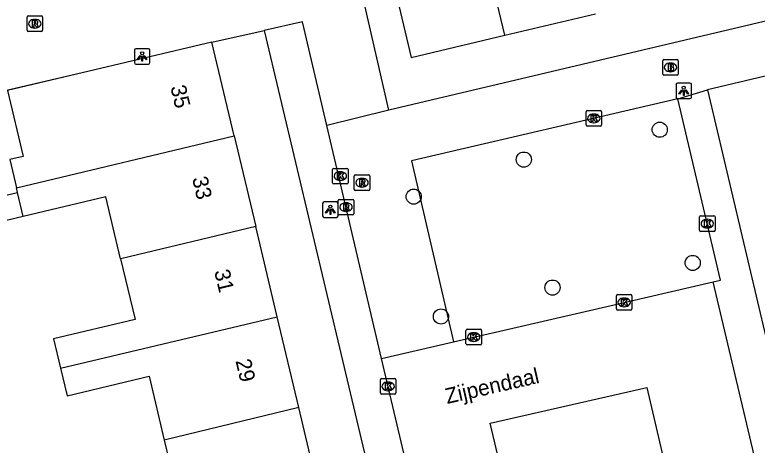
# Model space of a CAD drawing. Extents: x 158038 to 159242, y 380133 to 381214.
# Drawn here: x 158420.18 to 158468.09, y 380765.82 to 380793.57 of the extents above; entities that cross this region are included whole.
import ezdxf

# ---------------------------------------------------------------- set-up
doc = ezdxf.new("R2010")
doc.units = 0
for name, color, linetype in [('IMGEO_Boom', 7, 'Continuous'), ('IMGEO_Brandkraan', 7, 'Continuous'), ('IMGEO_Kolk', 7, 'Continuous'), ('IMGEO_Lichtpunt', 7, 'Continuous'), ('IMGEO_Muur', 7, 'Continuous'), ('IMGEO_Openbare_ruimte_label', 7, 'Continuous'), ('IMGEO_Pand', 7, 'Continuous'), ('IMGEO_Pand_nummerreeks', 7, 'Continuous'), ('IMGEO_Rijbaan_lokaal_open', 7, 'Continuous'), ('IMGEO_Rioolput', 7, 'Continuous'), ('IMGEO_Voetpad_open', 7, 'Continuous')]:
    doc.layers.add(name, color=color, linetype=linetype)

msp = doc.modelspace()

# ---------------------------------------------------------------- linework, layer by layer
at = {"layer": 'IMGEO_Boom'}
for centre in [(158461.805, 380786.166), (158453.029, 380784.238), (158445.924, 380781.85), (158463.931, 380777.572), (158454.885, 380775.982), (158447.683, 380774.116)]:
    msp.add_circle(centre, 0.489, dxfattribs=at)
at = {"layer": 'IMGEO_Brandkraan'}
for p, q in [((158461.997, 380789.758), (158461.997, 380790.61)), ((158462.072, 380790.684), (158462.924, 380790.684)), ((158462.998, 380790.61), (158462.998, 380789.758)), ((158462.485, 380790.464), (158462.51, 380790.464)), ((158462.924, 380789.684), (158462.072, 380789.684)), ((158462.508, 380789.904), (158462.483, 380789.904))]:
    msp.add_line(p, q, dxfattribs=at)
for points in [[(158461.997, 380789.758), (158461.997, 380790.61)], [(158462.072, 380790.684), (158462.924, 380790.684)], [(158462.998, 380790.61), (158462.998, 380789.758)], [(158462.345, 380790.384), (158462.345, 380789.984), (158462.558, 380789.984)], [(158462.576, 380790.384), (158462.345, 380790.384)], [(158462.524, 380790.303), (158462.47, 380790.303), (158462.47, 380790.227)], [(158462.47, 380790.227), (158462.523, 380790.227)], [(158462.532, 380790.151), (158462.47, 380790.151), (158462.47, 380790.07)], [(158462.924, 380789.684), (158462.072, 380789.684)], [(158462.47, 380790.07), (158462.532, 380790.07)]]:
    msp.add_lwpolyline(points, dxfattribs=at)
for centre, radius, start, end in [((158462.074, 380790.608), 0.0765, 91.552, 178.448), ((158462.074, 380790.608), 0.0765, 91.552, 178.448), ((158462.922, 380790.608), 0.0765, 1.552, 88.448), ((158462.922, 380790.608), 0.0765, 1.552, 88.448), ((158462.525, 380790.265), 0.0379, 267.8285, 90.9355), ((158462.533, 380790.11), 0.0404, 269.8759, 90.5077), ((158462.58, 380790.239), 0.145, 59.4692, 91.5367), ((158462.605, 380790.286), 0.0922, 285.5137, 58.1501), ((158462.61, 380790.094), 0.105, 301.3115, 78.989), ((158462.074, 380789.76), 0.0765, 181.552, 268.448), ((158462.074, 380789.76), 0.0765, 181.552, 268.448), ((158462.564, 380790.235), 0.251, 268.6676, 293.5347), ((158462.922, 380789.76), 0.0765, 271.552, 358.448), ((158462.922, 380789.76), 0.0765, 271.552, 358.448)]:
    msp.add_arc(centre, radius, start, end, dxfattribs=at)
for centre, major_axis, ratio, start_param, end_param in [((158462.484, 380790.184), (-0.387, 0.002), 0.722429, 4.712389, 7.853982), ((158462.509, 380790.184), (-0.39, 0.002), 0.717154, 1.570796, 4.712389)]:
    msp.add_ellipse(centre, major_axis=major_axis, ratio=ratio, start_param=start_param, end_param=end_param, dxfattribs=at)
at = {"layer": 'IMGEO_Kolk'}
for p, q in [((158457.047, 380786.471), (158457.047, 380787.323)), ((158457.122, 380787.397), (158457.974, 380787.397)), ((158458.048, 380787.323), (158458.048, 380786.471)), ((158457.535, 380787.177), (158457.56, 380787.177)), ((158457.974, 380786.397), (158457.122, 380786.397)), ((158457.558, 380786.617), (158457.533, 380786.617)), ((158440.688, 380782.748), (158440.688, 380783.6)), ((158440.763, 380783.674), (158441.615, 380783.674)), ((158441.176, 380783.454), (158441.201, 380783.454)), ((158441.689, 380783.6), (158441.689, 380782.748)), ((158441.615, 380782.674), (158440.763, 380782.674)), ((158441.199, 380782.894), (158441.174, 380782.894)), ((158464.372, 380779.684), (158464.372, 380780.536)), ((158464.447, 380780.61), (158465.299, 380780.61)), ((158465.373, 380780.536), (158465.373, 380779.684)), ((158464.86, 380780.39), (158464.885, 380780.39)), ((158465.299, 380779.61), (158464.447, 380779.61)), ((158464.883, 380779.83), (158464.858, 380779.83)), ((158459.008, 380774.604), (158459.008, 380775.456)), ((158459.083, 380775.53), (158459.935, 380775.53)), ((158459.496, 380775.31), (158459.521, 380775.31)), ((158460.009, 380775.456), (158460.009, 380774.604)), ((158459.935, 380774.53), (158459.083, 380774.53)), ((158459.519, 380774.75), (158459.494, 380774.75)), ((158449.299, 380772.366), (158449.299, 380773.218)), ((158449.374, 380773.292), (158450.226, 380773.292)), ((158449.787, 380773.072), (158449.812, 380773.072)), ((158450.3, 380773.218), (158450.3, 380772.366)), ((158449.81, 380772.512), (158449.785, 380772.512)), ((158450.226, 380772.292), (158449.374, 380772.292)), ((158443.772, 380769.186), (158443.772, 380770.038)), ((158443.847, 380770.112), (158444.699, 380770.112)), ((158444.773, 380770.038), (158444.773, 380769.186)), ((158444.26, 380769.892), (158444.285, 380769.892)), ((158444.699, 380769.112), (158443.847, 380769.112)), ((158444.283, 380769.332), (158444.258, 380769.332))]:
    msp.add_line(p, q, dxfattribs=at)
for points in [[(158457.047, 380786.471), (158457.047, 380787.323)], [(158457.122, 380787.397), (158457.974, 380787.397)], [(158458.048, 380787.323), (158458.048, 380786.471)], [(158457.368, 380787.097), (158457.491, 380787.097), (158457.491, 380786.946), (158457.621, 380787.097), (158457.785, 380787.097), (158457.639, 380786.946), (158457.792, 380786.697), (158457.64, 380786.697), (158457.555, 380786.861), (158457.491, 380786.794), (158457.491, 380786.697), (158457.368, 380786.697), (158457.368, 380787.097)], [(158457.974, 380786.397), (158457.122, 380786.397)], [(158440.688, 380782.748), (158440.688, 380783.6)], [(158440.763, 380783.674), (158441.615, 380783.674)], [(158441.689, 380783.6), (158441.689, 380782.748)], [(158441.009, 380783.374), (158441.132, 380783.374), (158441.132, 380783.223), (158441.262, 380783.374), (158441.426, 380783.374), (158441.28, 380783.223), (158441.433, 380782.974), (158441.281, 380782.974), (158441.196, 380783.138), (158441.132, 380783.071), (158441.132, 380782.974), (158441.009, 380782.974), (158441.009, 380783.374)], [(158441.615, 380782.674), (158440.763, 380782.674)], [(158464.372, 380779.684), (158464.372, 380780.536)], [(158464.447, 380780.61), (158465.299, 380780.61)], [(158465.373, 380780.536), (158465.373, 380779.684)], [(158464.693, 380780.31), (158464.816, 380780.31), (158464.816, 380780.159), (158464.946, 380780.31), (158465.11, 380780.31), (158464.964, 380780.159), (158465.117, 380779.91), (158464.965, 380779.91), (158464.88, 380780.074), (158464.816, 380780.007), (158464.816, 380779.91), (158464.693, 380779.91), (158464.693, 380780.31)], [(158465.299, 380779.61), (158464.447, 380779.61)], [(158459.008, 380774.604), (158459.008, 380775.456)], [(158459.083, 380775.53), (158459.935, 380775.53)], [(158460.009, 380775.456), (158460.009, 380774.604)], [(158459.329, 380775.23), (158459.452, 380775.23), (158459.452, 380775.079), (158459.582, 380775.23), (158459.746, 380775.23), (158459.6, 380775.079), (158459.753, 380774.83), (158459.601, 380774.83), (158459.516, 380774.994), (158459.452, 380774.927), (158459.452, 380774.83), (158459.329, 380774.83), (158459.329, 380775.23)], [(158459.935, 380774.53), (158459.083, 380774.53)], [(158449.299, 380772.366), (158449.299, 380773.218)], [(158449.374, 380773.292), (158450.226, 380773.292)], [(158449.62, 380772.992), (158449.743, 380772.992), (158449.743, 380772.841), (158449.873, 380772.992), (158450.037, 380772.992), (158449.891, 380772.841), (158450.044, 380772.592), (158449.892, 380772.592), (158449.807, 380772.756), (158449.743, 380772.689), (158449.743, 380772.592), (158449.62, 380772.592), (158449.62, 380772.992)], [(158450.3, 380773.218), (158450.3, 380772.366)], [(158450.226, 380772.292), (158449.374, 380772.292)], [(158443.772, 380769.186), (158443.772, 380770.038)], [(158443.847, 380770.112), (158444.699, 380770.112)], [(158444.773, 380770.038), (158444.773, 380769.186)], [(158444.093, 380769.812), (158444.216, 380769.812), (158444.216, 380769.661), (158444.346, 380769.812), (158444.51, 380769.812), (158444.364, 380769.661), (158444.517, 380769.412), (158444.365, 380769.412), (158444.28, 380769.576), (158444.216, 380769.509), (158444.216, 380769.412), (158444.093, 380769.412), (158444.093, 380769.812)], [(158444.699, 380769.112), (158443.847, 380769.112)]]:
    msp.add_lwpolyline(points, dxfattribs=at)
for centre, start, end in [((158457.124, 380787.321), 91.552, 178.448), ((158457.124, 380787.321), 91.552, 178.448), ((158457.972, 380787.321), 1.552, 88.448), ((158457.972, 380787.321), 1.552, 88.448), ((158457.124, 380786.473), 181.552, 268.448), ((158457.124, 380786.473), 181.552, 268.448), ((158457.972, 380786.473), 271.552, 358.448), ((158457.972, 380786.473), 271.552, 358.448), ((158440.765, 380783.598), 91.552, 178.448), ((158440.765, 380783.598), 91.552, 178.448), ((158441.613, 380783.598), 1.552, 88.448), ((158441.613, 380783.598), 1.552, 88.448), ((158440.765, 380782.75), 181.552, 268.448), ((158440.765, 380782.75), 181.552, 268.448), ((158441.613, 380782.75), 271.552, 358.448), ((158441.613, 380782.75), 271.552, 358.448), ((158464.449, 380780.534), 91.552, 178.448), ((158464.449, 380780.534), 91.552, 178.448), ((158465.297, 380780.534), 1.552, 88.448), ((158465.297, 380780.534), 1.552, 88.448), ((158464.449, 380779.686), 181.552, 268.448), ((158464.449, 380779.686), 181.552, 268.448), ((158465.297, 380779.686), 271.552, 358.448), ((158465.297, 380779.686), 271.552, 358.448), ((158459.085, 380775.454), 91.552, 178.448), ((158459.085, 380775.454), 91.552, 178.448), ((158459.933, 380775.454), 1.552, 88.448), ((158459.933, 380775.454), 1.552, 88.448), ((158459.085, 380774.606), 181.552, 268.448), ((158459.085, 380774.606), 181.552, 268.448), ((158459.933, 380774.606), 271.552, 358.448), ((158459.933, 380774.606), 271.552, 358.448), ((158449.376, 380773.216), 91.552, 178.448), ((158449.376, 380773.216), 91.552, 178.448), ((158450.224, 380773.216), 1.552, 88.448), ((158450.224, 380773.216), 1.552, 88.448), ((158449.376, 380772.368), 181.552, 268.448), ((158449.376, 380772.368), 181.552, 268.448), ((158450.224, 380772.368), 271.552, 358.448), ((158450.224, 380772.368), 271.552, 358.448), ((158443.849, 380770.036), 91.552, 178.448), ((158443.849, 380770.036), 91.552, 178.448), ((158444.697, 380770.036), 1.552, 88.448), ((158444.697, 380770.036), 1.552, 88.448), ((158443.849, 380769.188), 181.552, 268.448), ((158443.849, 380769.188), 181.552, 268.448), ((158444.697, 380769.188), 271.552, 358.448), ((158444.697, 380769.188), 271.552, 358.448)]:
    msp.add_arc(centre, 0.0765, start, end, dxfattribs=at)
for centre, major_axis, ratio, start_param, end_param in [((158457.534, 380786.897), (-0.387, 0.002), 0.722429, 4.712389, 7.853982), ((158457.559, 380786.897), (-0.39, 0.002), 0.717154, 1.570796, 4.712389), ((158441.175, 380783.174), (-0.387, 0.002), 0.722429, 4.712389, 7.853982), ((158441.2, 380783.174), (-0.39, 0.002), 0.717154, 1.570796, 4.712389), ((158464.859, 380780.11), (-0.387, 0.002), 0.722429, 4.712389, 7.853982), ((158464.884, 380780.11), (-0.39, 0.002), 0.717154, 1.570796, 4.712389), ((158459.495, 380775.03), (-0.387, 0.002), 0.722429, 4.712389, 7.853982), ((158459.52, 380775.03), (-0.39, 0.002), 0.717154, 1.570796, 4.712389), ((158449.786, 380772.792), (-0.387, 0.002), 0.722429, 4.712389, 7.853982), ((158449.811, 380772.792), (-0.39, 0.002), 0.717154, 1.570796, 4.712389), ((158444.259, 380769.612), (-0.387, 0.002), 0.722429, 4.712389, 7.853982), ((158444.284, 380769.612), (-0.39, 0.002), 0.717154, 1.570796, 4.712389)]:
    msp.add_ellipse(centre, major_axis=major_axis, ratio=ratio, start_param=start_param, end_param=end_param, dxfattribs=at)
at = {"layer": 'IMGEO_Lichtpunt'}
for p, q in [((158427.897, 380791.297), (158427.897, 380790.49)), ((158427.897, 380791.297), (158427.897, 380790.49)), ((158428.799, 380791.392), (158427.991, 380791.392)), ((158428.799, 380791.392), (158427.991, 380791.392)), ((158428.893, 380790.49), (158428.893, 380791.297)), ((158428.893, 380790.49), (158428.893, 380791.297)), ((158427.991, 380790.396), (158428.799, 380790.396)), ((158427.991, 380790.396), (158428.799, 380790.396)), ((158463.756, 380789.177), (158462.948, 380789.177)), ((158463.756, 380789.177), (158462.948, 380789.177)), ((158462.854, 380789.082), (158462.854, 380788.275)), ((158462.854, 380789.082), (158462.854, 380788.275)), ((158463.85, 380788.275), (158463.85, 380789.082)), ((158463.85, 380788.275), (158463.85, 380789.082)), ((158462.948, 380788.181), (158463.756, 380788.181)), ((158462.948, 380788.181), (158463.756, 380788.181)), ((158440.949, 380781.506), (158440.141, 380781.506)), ((158440.949, 380781.506), (158440.141, 380781.506)), ((158440.047, 380781.411), (158440.047, 380780.604)), ((158440.047, 380781.411), (158440.047, 380780.604)), ((158441.043, 380780.604), (158441.043, 380781.411)), ((158441.043, 380780.604), (158441.043, 380781.411)), ((158440.141, 380780.51), (158440.949, 380780.51)), ((158440.141, 380780.51), (158440.949, 380780.51))]:
    msp.add_line(p, q, dxfattribs=at)
for points in [[(158428.271, 380790.961), (158428.31, 380790.933), (158428.122, 380790.671), (158428.084, 380790.698), (158428.271, 380790.961)], [(158428.373, 380790.913), (158428.42, 380790.913), (158428.42, 380790.591), (158428.373, 380790.591), (158428.373, 380790.913)], [(158428.483, 380790.933), (158428.521, 380790.96), (158428.708, 380790.698), (158428.669, 380790.67), (158428.483, 380790.933)], [(158463.228, 380788.746), (158463.267, 380788.718), (158463.079, 380788.456), (158463.041, 380788.483), (158463.228, 380788.746)], [(158463.33, 380788.698), (158463.377, 380788.698), (158463.377, 380788.376), (158463.33, 380788.376), (158463.33, 380788.698)], [(158463.44, 380788.718), (158463.478, 380788.745), (158463.665, 380788.483), (158463.626, 380788.455), (158463.44, 380788.718)], [(158440.421, 380781.075), (158440.46, 380781.047), (158440.272, 380780.785), (158440.234, 380780.812), (158440.421, 380781.075)], [(158440.523, 380781.027), (158440.57, 380781.027), (158440.57, 380780.705), (158440.523, 380780.705), (158440.523, 380781.027)], [(158440.633, 380781.047), (158440.671, 380781.074), (158440.858, 380780.812), (158440.819, 380780.784), (158440.633, 380781.047)]]:
    msp.add_lwpolyline(points, dxfattribs=at)
for centre in [(158428.396, 380791.095), (158463.353, 380788.88), (158440.546, 380781.209)]:
    msp.add_circle(centre, 0.0994, dxfattribs=at)
for centre, start, end in [((158427.991, 380791.297), 90, 180), ((158427.991, 380791.297), 90, 180), ((158428.799, 380791.297), 0, 90), ((158428.799, 380791.297), 0, 90), ((158427.991, 380790.49), 180, 270), ((158427.991, 380790.49), 180, 270), ((158428.799, 380790.49), 270, 0), ((158428.799, 380790.49), 270, 360), ((158462.948, 380789.082), 90, 180), ((158462.948, 380789.082), 90, 180), ((158463.756, 380789.082), 0, 90), ((158463.756, 380789.082), 0, 90), ((158462.948, 380788.275), 180, 270), ((158462.948, 380788.275), 180, 270), ((158463.756, 380788.275), 270, 0), ((158463.756, 380788.275), 270, 360), ((158440.141, 380781.411), 90, 180), ((158440.141, 380781.411), 90, 180), ((158440.949, 380781.411), 0, 90), ((158440.949, 380781.411), 0, 90), ((158440.141, 380780.604), 180, 270), ((158440.141, 380780.604), 180, 270), ((158440.949, 380780.604), 270, 0), ((158440.949, 380780.604), 270, 360)]:
    msp.add_arc(centre, 0.0946, start, end, dxfattribs=at)
at = {"layer": 'IMGEO_Muur'}
msp.add_lwpolyline([(158424.169, 380789.745), (158414.008, 380787.381)], dxfattribs=at)
at = {"layer": 'IMGEO_Pand'}
for points in [[(158448.41, 380806.457), (158446.649, 380806.038), (158447.932, 380800.644), (158443.674, 380799.631), (158445.768, 380790.829), (158451.805, 380792.259)], [(158451.805, 380792.259), (158448.41, 380806.457)], [(158451.805, 380792.259), (158457.655, 380793.644)], [(158432.897, 380791.821), (158424.169, 380789.745), (158419.707, 380788.684)], [(158434.334, 380785.781), (158432.897, 380791.821)], [(158419.707, 380788.684), (158420.716, 380784.443), (158419.848, 380784.237), (158420.281, 380782.417)], [(158420.281, 380782.417), (158434.334, 380785.781)], [(158434.334, 380785.781), (158435.727, 380779.925)], [(158420.719, 380780.575), (158416.032, 380779.46), (158415.72, 380780.774), (158415.664, 380781.009), (158420.351, 380782.124)], [(158420.351, 380782.124), (158420.281, 380782.417)], [(158420.719, 380780.575), (158420.351, 380782.124)], [(158427.007, 380777.84), (158426.054, 380781.844), (158420.719, 380780.575)], [(158435.727, 380779.925), (158427.113, 380777.865), (158427.007, 380777.84)], [(158437.116, 380774.089), (158435.727, 380779.925)], [(158427.007, 380777.84), (158427.938, 380773.928), (158422.679, 380772.677), (158423.13, 380770.781)], [(158423.13, 380770.781), (158437.116, 380774.089)], [(158438.504, 380768.254), (158437.116, 380774.089)], [(158423.13, 380770.781), (158423.551, 380769.011), (158428.847, 380770.271), (158429.827, 380766.152)], [(158438.504, 380768.254), (158429.827, 380766.152)], [(158439.893, 380762.418), (158438.504, 380768.254)], [(158429.827, 380766.152), (158430.781, 380762.143), (158425.437, 380760.872), (158425.86, 380759.096)]]:
    msp.add_lwpolyline(points, dxfattribs=at)
at = {"layer": 'IMGEO_Rijbaan_lokaal_open'}
for points in [[(158444.311, 380787.435), (158440.987, 380801.978), (158439.034, 380801.514)], [(158440.318, 380786.43), (158438.744, 380793.123), (158436.282, 380792.566)], [(158432.897, 380791.821), (158436.282, 380792.566)], [(158444.311, 380787.435), (158440.318, 380786.43)], [(158448.498, 380772.49), (158458.389, 380774.771), (158465.25, 380776.353)], [(158474.565, 380737.039), (158471.494, 380750), (158465.25, 380776.353)], [(158443.849, 380771.419), (158448.498, 380772.49)], [(158465.02, 380682.236), (158448.9, 380750), (158443.849, 380771.419)], [(158467.529, 380741.51), (158457.544, 380739.101), (158454.953, 380750), (158450.858, 380767.228), (158460.961, 380769.536), (158465.539, 380750), (158467.529, 380741.51)]]:
    msp.add_lwpolyline(points, dxfattribs=at)
at = {"layer": 'IMGEO_Rioolput'}
for p, q in [((158421.044, 380793.502), (158421.896, 380793.502)), ((158420.969, 380792.576), (158420.969, 380793.428)), ((158421.457, 380793.282), (158421.482, 380793.282)), ((158421.97, 380793.428), (158421.97, 380792.576)), ((158421.896, 380792.502), (158421.044, 380792.502)), ((158421.48, 380792.722), (158421.455, 380792.722)), ((158442.089, 380782.322), (158442.089, 380783.174)), ((158442.164, 380783.248), (158443.016, 380783.248)), ((158442.577, 380783.028), (158442.602, 380783.028)), ((158443.09, 380783.174), (158443.09, 380782.322)), ((158442.6, 380782.468), (158442.575, 380782.468)), ((158443.016, 380782.248), (158442.164, 380782.248)), ((158441.054, 380780.746), (158441.054, 380781.598)), ((158441.129, 380781.672), (158441.981, 380781.672)), ((158442.055, 380781.598), (158442.055, 380780.746)), ((158441.542, 380781.452), (158441.567, 380781.452)), ((158441.981, 380780.672), (158441.129, 380780.672)), ((158441.565, 380780.892), (158441.54, 380780.892))]:
    msp.add_line(p, q, dxfattribs=at)
for points in [[(158421.044, 380793.502), (158421.896, 380793.502)], [(158420.969, 380792.576), (158420.969, 380793.428)], [(158421.558, 380793.2), (158421.306, 380793.202), (158421.306, 380792.802)], [(158421.306, 380792.802), (158421.43, 380792.802), (158421.43, 380792.964), (158421.441, 380792.964)], [(158421.484, 380793.121), (158421.43, 380793.121), (158421.43, 380793.04)], [(158421.43, 380793.04), (158421.482, 380793.04)], [(158421.97, 380793.428), (158421.97, 380792.576)], [(158421.896, 380792.502), (158421.044, 380792.502)], [(158421.488, 380792.935), (158421.559, 380792.802), (158421.699, 380792.802), (158421.634, 380792.928)], [(158442.089, 380782.322), (158442.089, 380783.174)], [(158442.164, 380783.248), (158443.016, 380783.248)], [(158442.678, 380782.946), (158442.426, 380782.948), (158442.426, 380782.548)], [(158443.09, 380783.174), (158443.09, 380782.322)], [(158442.426, 380782.548), (158442.55, 380782.548), (158442.55, 380782.71), (158442.561, 380782.71)], [(158442.604, 380782.867), (158442.55, 380782.867), (158442.55, 380782.786)], [(158442.55, 380782.786), (158442.602, 380782.786)], [(158442.608, 380782.681), (158442.679, 380782.548), (158442.819, 380782.548), (158442.754, 380782.674)], [(158443.016, 380782.248), (158442.164, 380782.248)], [(158441.054, 380780.746), (158441.054, 380781.598)], [(158441.129, 380781.672), (158441.981, 380781.672)], [(158442.055, 380781.598), (158442.055, 380780.746)], [(158441.643, 380781.37), (158441.391, 380781.372), (158441.391, 380780.972)], [(158441.391, 380780.972), (158441.515, 380780.972), (158441.515, 380781.134), (158441.526, 380781.134)], [(158441.569, 380781.291), (158441.515, 380781.291), (158441.515, 380781.21)], [(158441.515, 380781.21), (158441.567, 380781.21)], [(158441.573, 380781.105), (158441.644, 380780.972), (158441.784, 380780.972), (158441.719, 380781.098)], [(158441.981, 380780.672), (158441.129, 380780.672)]]:
    msp.add_lwpolyline(points, dxfattribs=at)
for centre, radius, start, end in [((158421.046, 380793.426), 0.0765, 91.552, 178.448), ((158421.046, 380793.426), 0.0765, 91.552, 178.448), ((158421.894, 380793.426), 0.0765, 1.552, 88.448), ((158421.894, 380793.426), 0.0765, 1.552, 88.448), ((158421.44, 380792.911), 0.0533, 26.0293, 88.6989), ((158421.466, 380793.229), 0.19, 274.7715, 282.9687), ((158421.49, 380793.025), 0.0964, 77.0061, 93.1865), ((158421.504, 380793.082), 0.0378, 276.6634, 79.6772), ((158421.557, 380793.09), 0.109, 350.3612, 89.416), ((158421.555, 380793.09), 0.112, 277.5842, 350.9817), ((158421.539, 380792.875), 0.108, 29.5134, 73.7905), ((158421.046, 380792.578), 0.0765, 181.552, 268.448), ((158421.046, 380792.578), 0.0765, 181.552, 268.448), ((158421.894, 380792.578), 0.0765, 271.552, 358.448), ((158421.894, 380792.578), 0.0765, 271.552, 358.448), ((158442.166, 380783.172), 0.0765, 91.552, 178.448), ((158442.166, 380783.172), 0.0765, 91.552, 178.448), ((158442.677, 380782.836), 0.109, 350.3612, 89.416), ((158443.014, 380783.172), 0.0765, 1.552, 88.448), ((158443.014, 380783.172), 0.0765, 1.552, 88.448), ((158442.56, 380782.657), 0.0533, 26.0293, 88.6989), ((158442.586, 380782.975), 0.19, 274.7715, 282.9687), ((158442.61, 380782.771), 0.0964, 77.0061, 93.1865), ((158442.624, 380782.828), 0.0378, 276.6634, 79.6772), ((158442.675, 380782.836), 0.112, 277.5842, 350.9817), ((158442.659, 380782.621), 0.108, 29.5134, 73.7905), ((158442.166, 380782.324), 0.0765, 181.552, 268.448), ((158442.166, 380782.324), 0.0765, 181.552, 268.448), ((158443.014, 380782.324), 0.0765, 271.552, 358.448), ((158443.014, 380782.324), 0.0765, 271.552, 358.448), ((158441.131, 380781.596), 0.0765, 91.552, 178.448), ((158441.131, 380781.596), 0.0765, 91.552, 178.448), ((158441.979, 380781.596), 0.0765, 1.552, 88.448), ((158441.979, 380781.596), 0.0765, 1.552, 88.448), ((158441.525, 380781.081), 0.0533, 26.0293, 88.6989), ((158441.551, 380781.399), 0.19, 274.7715, 282.9687), ((158441.575, 380781.195), 0.0964, 77.0061, 93.1865), ((158441.589, 380781.252), 0.0378, 276.6634, 79.6772), ((158441.642, 380781.26), 0.109, 350.3612, 89.416), ((158441.64, 380781.26), 0.112, 277.5842, 350.9817), ((158441.624, 380781.045), 0.108, 29.5134, 73.7905), ((158441.131, 380780.748), 0.0765, 181.552, 268.448), ((158441.131, 380780.748), 0.0765, 181.552, 268.448), ((158441.979, 380780.748), 0.0765, 271.552, 358.448), ((158441.979, 380780.748), 0.0765, 271.552, 358.448)]:
    msp.add_arc(centre, radius, start, end, dxfattribs=at)
for centre, major_axis, ratio, start_param, end_param in [((158421.456, 380793.002), (-0.387, 0.002), 0.722429, 4.712389, 7.853982), ((158421.481, 380793.002), (-0.39, 0.002), 0.717154, 1.570796, 4.712389), ((158442.576, 380782.748), (-0.387, 0.002), 0.722429, 4.712389, 7.853982), ((158442.601, 380782.748), (-0.39, 0.002), 0.717154, 1.570796, 4.712389), ((158441.541, 380781.172), (-0.387, 0.002), 0.722429, 4.712389, 7.853982), ((158441.566, 380781.172), (-0.39, 0.002), 0.717154, 1.570796, 4.712389)]:
    msp.add_ellipse(centre, major_axis=major_axis, ratio=ratio, start_param=start_param, end_param=end_param, dxfattribs=at)
at = {"layer": 'IMGEO_Voetpad_open'}
for points in [[(158499.334, 380800.434), (158444.311, 380787.435)], [(158436.282, 380792.566), (158446.395, 380750), (158462.621, 380681.705)], [(158478.747, 380787.394), (158476.794, 380791.546), (158464.897, 380788.727)], [(158462.971, 380788.162), (158464.897, 380788.727)], [(158464.897, 380788.727), (158474.034, 380750), (158476.606, 380739.098), (158476.651, 380738.938), (158476.711, 380738.783), (158476.784, 380738.634), (158476.87, 380738.492), (158476.968, 380738.358), (158477.078, 380738.233), (158477.198, 380738.119), (158477.329, 380738.016), (158477.468, 380737.925), (158477.614, 380737.847), (158477.767, 380737.782), (158477.925, 380737.732), (158478.087, 380737.695), (158478.252, 380737.673), (158478.418, 380737.666), (158478.584, 380737.674)], [(158462.971, 380788.162), (158445.785, 380784.149), (158448.498, 380772.49)], [(158465.25, 380776.353), (158465.734, 380776.456), (158464.37, 380782.233), (158462.971, 380788.162)], [(158443.849, 380771.419), (158440.318, 380786.43)]]:
    msp.add_lwpolyline(points, dxfattribs=at)

# ---------------------------------------------------------------- texts
at = {"layer": 'IMGEO_Openbare_ruimte_label'}
msp.add_text('Zijpendaal', height=1, rotation=12.883, dxfattribs=at).set_placement((158448.081, 380768.474))
at = {"layer": 'IMGEO_Pand_nummerreeks'}
for s, rotation, p in [('35', 283.3841, (158430.215, 380788.921)), ('33', 283.3841, (158431.616, 380783.034)), ('31', 283.3824, (158433.042, 380777.037)), ('29', 283.3824, (158434.417, 380771.259))]:
    msp.add_text(s, height=1, rotation=rotation, dxfattribs=at).set_placement(p)

doc.saveas('drawing.dxf')
